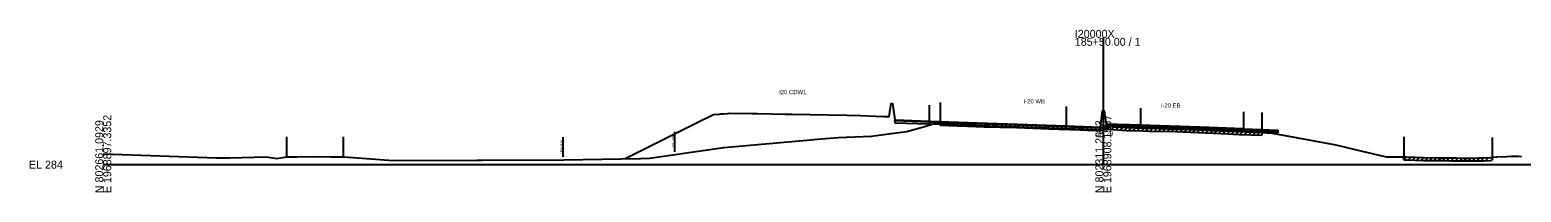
# Model space of a CAD drawing. Extents: x -4026 to 9638, y -10 to 19609.
# Drawn here: x 4974 to 5496, y 6990 to 7047 of the extents above; entities that cross this region are included whole.
import ezdxf

# ---------------------------------------------------------------- set-up
doc = ezdxf.new("R2010")
doc.units = 0
for name, color, linetype in [('Default', 7, 'Continuous'), ('RD_EX_Road', 7, 'Continuous'), ('RD_GPK_XS_Cell', 7, 'Continuous'), ('RD_PD_ALT1_TrvlWay', 7, 'Continuous'), ('RD_TX_Misc1', 7, 'Continuous'), ('RD_XS_Base', 7, 'Continuous'), ('RD_XS_ExGround', 7, 'Continuous'), ('RD_XS_ExPaveRet', 7, 'Continuous'), ('RD_XS_ExRW', 7, 'Continuous'), ('RD_XS_MedBWall', 7, 'Continuous'), ('RD_XS_NewRW', 7, 'Continuous'), ('RD_XS_Pave', 7, 'Continuous'), ('RD_XS_PaveOvlay', 7, 'Continuous'), ('RD_XS_TX_Elev_EX', 7, 'Continuous')]:
    doc.layers.add(name, color=color, linetype=linetype)

msp = doc.modelspace()

# ---------------------------------------------------------------- linework, layer by layer
at = {"layer": 'RD_EX_Road'}
for p, q in [((5292.85, 7021.84), (5292.85, 7014.84)), ((5405.4, 7018.33), (5405.4, 7011.33)), ((5064.18, 7009.71), (5064.18, 7002.71)), ((5083.98, 7009.72), (5083.98, 7002.72)), ((5455.19, 7009.73), (5455.19, 7002.73)), ((5486.1, 7009.55), (5486.1, 7002.55))]:
    msp.add_line(p, q, dxfattribs=at)
at = {"layer": 'RD_GPK_XS_Cell'}
for p, q in [((5350, 7000), (5350, 7044.51)), ((5000, 7000), (5350, 7000)), ((5350, 7000), (5700, 7000))]:
    msp.add_line(p, q, dxfattribs=at)
at = {"layer": 'RD_PD_ALT1_TrvlWay'}
for p, q in [((5289, 7020.88), (5289, 7013.88)), ((5337, 7020.36), (5337, 7013.36)), ((5363, 7019.87), (5363, 7012.87)), ((5399, 7018.57), (5399, 7011.57))]:
    msp.add_line(p, q, dxfattribs=at)
at = {"layer": 'RD_XS_Base'}
for points in [[(5277, 7015.36), (5277, 7014.69)], [(5289, 7014.95), (5277, 7015.36)], [(5277, 7014.69), (5289, 7014.28)], [(5337, 7013.32), (5313, 7014.14), (5289, 7014.95)], [(5289, 7014.95), (5289, 7014.28)], [(5289, 7014.95), (5289, 7014.95), (5289, 7014.28), (5289, 7014.28)], [(5289, 7014.28), (5313, 7013.47), (5337, 7012.65)], [(5337, 7012.65), (5337, 7013.32)], [(5349, 7012.85), (5337, 7013.32)], [(5337, 7012.65), (5349, 7012.18)], [(5349, 7012.18), (5349, 7012.85)], [(5351, 7013.23), (5351, 7013.9)], [(5351, 7013.9), (5363, 7013.48)], [(5363, 7012.81), (5351, 7013.23)], [(5363, 7012.81), (5363, 7013.48)], [(5363, 7013.48), (5387, 7012.67), (5399, 7012.26)], [(5399, 7011.59), (5387, 7012), (5363, 7012.81)], [(5399, 7012.26), (5399, 7012.26), (5399, 7011.59), (5399, 7011.59)], [(5399, 7011.59), (5399, 7012.26)], [(5399, 7012.26), (5411, 7011.78)], [(5411, 7011.11), (5399, 7011.59)], [(5411, 7011.78), (5411, 7011.11)]]:
    msp.add_lwpolyline(points, dxfattribs=at)
at = {"layer": 'RD_XS_ExGround'}
msp.add_lwpolyline([(5000, 7003.78), (5039.68, 7002.44), (5041.12, 7002.4), (5044.17, 7002.45), (5057.18, 7002.71), (5060.07, 7002.26), (5060.57, 7002.21), (5063.5, 7002.6), (5064.18, 7002.71), (5067.74, 7002.72), (5073.45, 7002.85), (5079.61, 7002.72), (5083.98, 7002.72), (5087.44, 7002.49), (5101.47, 7001.4), (5130.76, 7001.54), (5131.16, 7001.53), (5132.59, 7001.55), (5161.17, 7001.69), (5188.03, 7002.16), (5191.18, 7002.24), (5217.15, 7006.02), (5221.2, 7006.38), (5246.26, 7008.6), (5251.22, 7009.1), (5257.24, 7009.56), (5268.86, 7010.02), (5275.79, 7010.93), (5281.23, 7011.62), (5287.87, 7013.5), (5291.58, 7014.73), (5292.85, 7014.84), (5298.78, 7014.61), (5302.44, 7014.47), (5308.28, 7014.3), (5319.77, 7014.01), (5330.89, 7013.61), (5341.78, 7013.17), (5344.47, 7013.16), (5349.35, 7013.1), (5350, 7013.2), (5351.05, 7013.36), (5351.39, 7013.44), (5353.33, 7013.3), (5358.18, 7013), (5363.75, 7012.85), (5366.08, 7012.8), (5375.22, 7012.62), (5393.68, 7011.78), (5395.37, 7011.71), (5397.6, 7011.62), (5405.4, 7011.33), (5408.96, 7011.1), (5410.33, 7010.79), (5413.64, 7010.18), (5431.3, 7006.98), (5438.11, 7005.34), (5448.98, 7002.78), (5454.15, 7002.77), (5455.19, 7002.73), (5456.14, 7002.7), (5462.07, 7002.5), (5467.27, 7002.45), (5469.54, 7002.45), (5471.39, 7002.37), (5473.59, 7002.36), (5475.49, 7002.31), (5478, 7002.31), (5481.19, 7002.36), (5483.07, 7002.35), (5485.43, 7002.5), (5486.1, 7002.55), (5486.64, 7002.63), (5487.69, 7002.69), (5491.18, 7002.89), (5492.85, 7002.97), (5494.36, 7002.94), (5495.26, 7002.97), (5496.35, 7002.91)], dxfattribs=at)
at = {"layer": 'RD_XS_ExPaveRet'}
for p, q in [((5292.85, 7013.84), (5292.85, 7014.84)), ((5292.85, 7013.84), (5293.81, 7014.8)), ((5294.35, 7013.78), (5295.31, 7014.74)), ((5295.85, 7013.72), (5296.81, 7014.69)), ((5297.35, 7013.67), (5298.31, 7014.63)), ((5298.85, 7013.61), (5299.81, 7014.57)), ((5300.35, 7013.55), (5301.31, 7014.51)), ((5301.85, 7013.49), (5302.81, 7014.46)), ((5292.85, 7013.84), (5298.78, 7013.61)), ((5298.78, 7013.61), (5302.44, 7013.47)), ((5302.44, 7013.47), (5308.28, 7013.3)), ((5303.35, 7013.44), (5304.32, 7014.41)), ((5304.85, 7013.4), (5305.82, 7014.37)), ((5306.35, 7013.36), (5307.32, 7014.33)), ((5307.85, 7013.31), (5308.82, 7014.29)), ((5308.28, 7013.3), (5319.77, 7013.01)), ((5309.35, 7013.28), (5310.32, 7014.25)), ((5310.85, 7013.24), (5311.82, 7014.21)), ((5312.35, 7013.2), (5313.32, 7014.18)), ((5313.85, 7013.16), (5314.82, 7014.14)), ((5315.35, 7013.12), (5316.32, 7014.1)), ((5316.85, 7013.09), (5317.82, 7014.06)), ((5318.35, 7013.05), (5319.32, 7014.02)), ((5319.77, 7013.01), (5330.89, 7012.61)), ((5319.85, 7013.01), (5320.81, 7013.97)), ((5321.35, 7012.95), (5322.31, 7013.92)), ((5322.85, 7012.9), (5323.81, 7013.86)), ((5324.35, 7012.85), (5325.31, 7013.81)), ((5325.85, 7012.79), (5326.81, 7013.76)), ((5327.35, 7012.74), (5328.31, 7013.7)), ((5328.85, 7012.68), (5329.81, 7013.65)), ((5330.35, 7012.63), (5331.31, 7013.59)), ((5330.89, 7012.61), (5341.78, 7012.17)), ((5331.85, 7012.57), (5332.81, 7013.53)), ((5333.35, 7012.51), (5334.31, 7013.47)), ((5334.85, 7012.45), (5335.81, 7013.41)), ((5336.35, 7012.39), (5337.31, 7013.35)), ((5337.85, 7012.33), (5338.81, 7013.29)), ((5339.35, 7012.27), (5340.31, 7013.23)), ((5340.85, 7012.21), (5341.81, 7013.17)), ((5341.78, 7012.17), (5344.47, 7012.16)), ((5342.35, 7012.17), (5343.34, 7013.16)), ((5343.85, 7012.16), (5344.84, 7013.15)), ((5344.47, 7012.16), (5349.35, 7012.1)), ((5345.35, 7012.15), (5346.34, 7013.14)), ((5346.85, 7012.13), (5347.84, 7013.12)), ((5348.35, 7012.11), (5349.34, 7013.1)), ((5349.35, 7012.1), (5350, 7012.2)), ((5349.85, 7012.18), (5351.03, 7013.36)), ((5350, 7012.2), (5351.05, 7012.36)), ((5351.05, 7012.36), (5351.39, 7012.44)), ((5351.35, 7012.43), (5352.29, 7013.37)), ((5351.39, 7012.44), (5353.33, 7012.3)), ((5352.85, 7012.33), (5353.79, 7013.27)), ((5353.33, 7012.3), (5358.18, 7012)), ((5354.35, 7012.24), (5355.29, 7013.18)), ((5355.85, 7012.15), (5356.79, 7013.09)), ((5357.35, 7012.05), (5358.3, 7013)), ((5358.18, 7012), (5363.75, 7011.85)), ((5358.85, 7011.98), (5359.82, 7012.96)), ((5360.35, 7011.95), (5361.32, 7012.92)), ((5361.85, 7011.91), (5362.82, 7012.88)), ((5363.35, 7011.87), (5364.33, 7012.84)), ((5363.75, 7011.85), (5366.08, 7011.8)), ((5364.85, 7011.83), (5365.83, 7012.81)), ((5366.08, 7011.8), (5375.22, 7011.62)), ((5366.35, 7011.8), (5367.33, 7012.78)), ((5367.85, 7011.77), (5368.83, 7012.75)), ((5369.35, 7011.74), (5370.33, 7012.72)), ((5370.85, 7011.71), (5371.83, 7012.69)), ((5372.35, 7011.68), (5373.33, 7012.66)), ((5373.85, 7011.65), (5374.83, 7012.63)), ((5375.22, 7011.62), (5393.68, 7010.78)), ((5375.35, 7011.62), (5376.31, 7012.58)), ((5376.85, 7011.55), (5377.81, 7012.51)), ((5378.35, 7011.48), (5379.31, 7012.44)), ((5379.85, 7011.41), (5380.81, 7012.37)), ((5381.35, 7011.35), (5382.31, 7012.3)), ((5382.85, 7011.28), (5383.81, 7012.23)), ((5384.35, 7011.21), (5385.31, 7012.17)), ((5385.85, 7011.14), (5386.81, 7012.1)), ((5387.35, 7011.07), (5388.31, 7012.03)), ((5388.85, 7011), (5389.81, 7011.96)), ((5390.35, 7010.94), (5391.31, 7011.89)), ((5391.85, 7010.87), (5392.81, 7011.82)), ((5393.35, 7010.8), (5394.31, 7011.76)), ((5393.68, 7010.78), (5395.37, 7010.71)), ((5394.85, 7010.73), (5395.81, 7011.69)), ((5395.37, 7010.71), (5397.6, 7010.62)), ((5396.35, 7010.67), (5397.31, 7011.63)), ((5397.6, 7010.62), (5405.4, 7010.33)), ((5397.85, 7010.61), (5398.81, 7011.58)), ((5399.35, 7010.56), (5400.31, 7011.52)), ((5400.85, 7010.5), (5401.81, 7011.46)), ((5402.35, 7010.44), (5403.31, 7011.41)), ((5403.85, 7010.39), (5404.81, 7011.35)), ((5405.4, 7011.33), (5405.4, 7010.33)), ((5455.19, 7001.73), (5455.19, 7002.73)), ((5455.19, 7001.73), (5456.16, 7002.7)), ((5455.19, 7001.73), (5456.14, 7001.7)), ((5456.14, 7001.7), (5462.07, 7001.5)), ((5456.69, 7001.68), (5457.66, 7002.65)), ((5458.19, 7001.63), (5459.16, 7002.6)), ((5459.69, 7001.58), (5460.66, 7002.55)), ((5461.19, 7001.53), (5462.16, 7002.5)), ((5462.07, 7001.5), (5467.27, 7001.45)), ((5462.69, 7001.5), (5463.68, 7002.49)), ((5464.19, 7001.48), (5465.18, 7002.47)), ((5465.69, 7001.47), (5466.68, 7002.46)), ((5467.19, 7001.45), (5468.19, 7002.45)), ((5467.27, 7001.45), (5469.54, 7001.45)), ((5468.69, 7001.45), (5469.68, 7002.44)), ((5469.54, 7001.45), (5471.39, 7001.37)), ((5470.19, 7001.42), (5471.15, 7002.38)), ((5471.39, 7001.37), (5473.59, 7001.36)), ((5471.69, 7001.36), (5472.69, 7002.36)), ((5473.19, 7001.36), (5474.18, 7002.35)), ((5473.59, 7001.36), (5475.49, 7001.31)), ((5474.69, 7001.33), (5475.67, 7002.31)), ((5475.49, 7001.31), (5478, 7001.31)), ((5476.19, 7001.31), (5477.19, 7002.31)), ((5477.69, 7001.31), (5478.7, 7002.32)), ((5478, 7001.31), (5481.19, 7001.36)), ((5479.19, 7001.33), (5480.21, 7002.35)), ((5480.69, 7001.36), (5481.7, 7002.36)), ((5481.19, 7001.36), (5483.07, 7001.35)), ((5482.19, 7001.35), (5483.19, 7002.35)), ((5483.07, 7001.35), (5485.43, 7001.5)), ((5483.69, 7001.39), (5484.76, 7002.46)), ((5485.43, 7001.5), (5486.1, 7001.55)), ((5486.1, 7002.55), (5486.1, 7001.55))]:
    msp.add_line(p, q, dxfattribs=at)
at = {"layer": 'RD_XS_ExRW'}
msp.add_line((5200, 7004.53), (5200, 7011.53), dxfattribs=at)
at = {"layer": 'RD_XS_MedBWall'}
for points in [[(5349, 7013.18), (5349.75, 7018.9), (5350.25, 7018.9), (5351, 7014.23)], [(5349, 7012.18), (5349, 7013.18)], [(5351, 7012.18), (5349, 7012.18)], [(5351, 7014.23), (5351, 7012.18)]]:
    msp.add_lwpolyline(points, dxfattribs=at)
at = {"layer": 'RD_XS_NewRW'}
msp.add_line((5161, 7002.69), (5161, 7009.69), dxfattribs=at)
at = {"layer": 'RD_XS_Pave'}
for points in [[(5182.64, 7002.15), (5207.88, 7014.77), (5213.51, 7017.58), (5215.35, 7017.73), (5215.79, 7017.76), (5216.28, 7017.8), (5217.01, 7017.86), (5218.62, 7017.99), (5219.01, 7018.02), (5227.08, 7017.91), (5229.01, 7017.95), (5238.7, 7017.75), (5241.01, 7017.73), (5260.39, 7017.34), (5265.01, 7017.25), (5273.09, 7016.93), (5275.01, 7016.85), (5275.76, 7021.52), (5276.26, 7021.52), (5277.01, 7015.85)], [(5277, 7015.53), (5289, 7015.12)], [(5277, 7015.36), (5277, 7015.53)], [(5289, 7014.95), (5277, 7015.36)], [(5289, 7015.12), (5289, 7015.12), (5289, 7014.95), (5289, 7014.95)], [(5289, 7014.95), (5289, 7015.12)], [(5289, 7015.12), (5313, 7014.31), (5337, 7013.49)], [(5337, 7013.32), (5313, 7014.14), (5289, 7014.95)], [(5337, 7013.49), (5349, 7013.02)], [(5337, 7013.32), (5337, 7013.49)], [(5349, 7012.85), (5337, 7013.32)], [(5349, 7013.02), (5349, 7012.85)], [(5363, 7013.65), (5351, 7014.07)], [(5351, 7014.07), (5351, 7013.9)], [(5351, 7013.9), (5363, 7013.48)], [(5399, 7012.43), (5387, 7012.84), (5363, 7013.65)], [(5363, 7013.65), (5363, 7013.48)], [(5363, 7013.48), (5387, 7012.67), (5399, 7012.26)], [(5399, 7012.43), (5399, 7012.43), (5399, 7012.26), (5399, 7012.26)], [(5399, 7012.26), (5399, 7012.43)], [(5399, 7012.43), (5411, 7011.95)], [(5411, 7011.78), (5399, 7012.26)], [(5411, 7011.95), (5411, 7011.78)]]:
    msp.add_lwpolyline(points, dxfattribs=at)
at = {"layer": 'RD_XS_PaveOvlay'}
for points in [[(5277, 7015.7), (5289, 7015.29)], [(5277, 7015.53), (5277, 7015.7)], [(5289, 7015.12), (5277, 7015.53)], [(5289, 7015.29), (5313, 7014.48), (5337, 7013.66)], [(5289, 7015.12), (5289, 7015.29)], [(5289, 7015.29), (5289, 7015.29), (5289, 7015.12), (5289, 7015.12)], [(5337, 7013.49), (5313, 7014.31), (5289, 7015.12)], [(5337, 7013.66), (5337, 7013.49)], [(5337, 7013.66), (5349, 7013.18)], [(5349, 7013.02), (5337, 7013.49)], [(5349, 7013.18), (5349, 7013.02)], [(5363, 7013.82), (5351, 7014.23)], [(5351, 7014.23), (5351, 7014.07)], [(5351, 7014.07), (5363, 7013.65)], [(5399, 7012.6), (5387, 7013), (5363, 7013.82)], [(5363, 7013.82), (5363, 7013.65)], [(5363, 7013.65), (5387, 7012.84), (5399, 7012.43)], [(5399, 7012.43), (5399, 7012.6)], [(5399, 7012.6), (5411, 7012.12)], [(5399, 7012.6), (5399, 7012.6), (5399, 7012.43), (5399, 7012.43)], [(5411, 7011.95), (5399, 7012.43)], [(5411, 7012.12), (5411, 7011.95)]]:
    msp.add_lwpolyline(points, dxfattribs=at)

# ---------------------------------------------------------------- texts
at = {"layer": 'Default'}
msp.add_text('-', height=0.0001, dxfattribs=at).set_placement((5000, 7000))
at = {"layer": 'RD_GPK_XS_Cell'}
for s, p in [('I20000X', (5340, 7044.51)), ('185+50.00 / 1', (5340, 7041.71)), ('EL 284', (4974, 6998.6))]:
    msp.add_text(s, height=2.8, dxfattribs=at).set_placement(p)
for s, p in [('N 802661.0929', (5000, 6990)), ('E 1968897.3352', (5002.8, 6990)), ('N 802311.2603', (5350, 6990)), ('E 1968908.1567', (5352.8, 6990))]:
    msp.add_text(s, height=2.8, rotation=90, dxfattribs=at).set_placement(p)
at = {"layer": 'RD_TX_Misc1'}
for s, p in [('I20 CDW1', (5236.52, 7024.73)), ('I-20 WB', (5322.06, 7021.48)), ('I-20 EB', (5370.06, 7020))]:
    msp.add_text(s, height=1.5, dxfattribs=at).set_placement(p)
at = {"layer": 'RD_XS_ExRW'}
msp.add_text('EX. R/W ', height=0.75, rotation=90, dxfattribs=at).set_placement((5199.75, 7006.21))
at = {"layer": 'RD_XS_NewRW'}
msp.add_text('NEW R/W ', height=0.75, rotation=90, dxfattribs=at).set_placement((5160.75, 7003.84))
at = {"layer": 'RD_XS_TX_Elev_EX'}
msp.add_text('297.20', height=1.5, dxfattribs=at).set_placement((5347.1, 7010.2))

doc.saveas('drawing.dxf')
